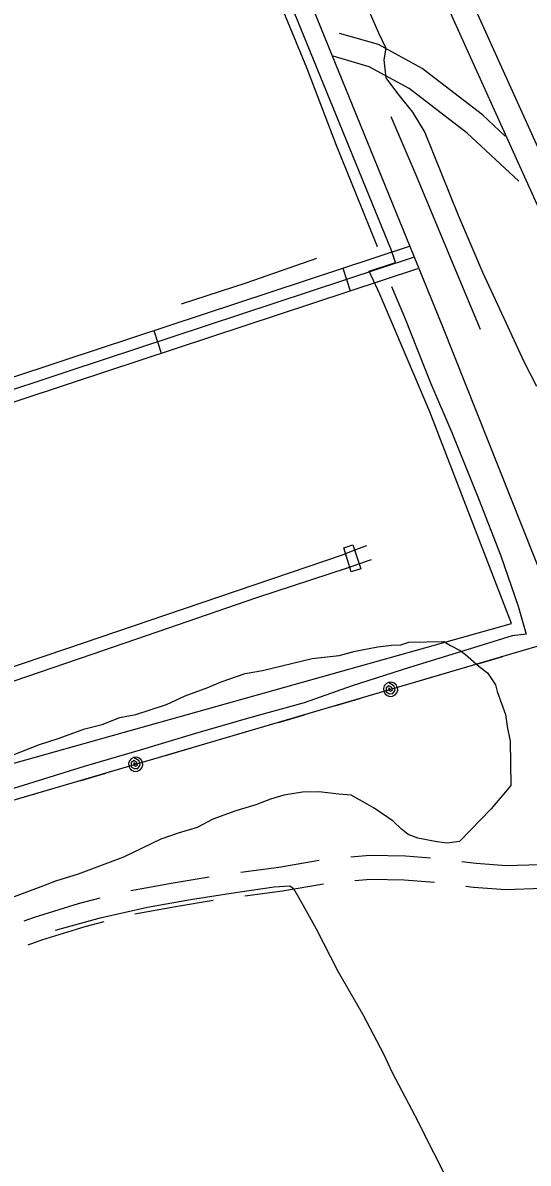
# Model space of a CAD drawing. Extents: x 3250478 to 3288318, y 788638 to 816472.
# Drawn here: x 3271328 to 3271963, y 808281 to 809714 of the extents above; entities that cross this region are included whole.
import ezdxf

# ---------------------------------------------------------------- set-up
doc = ezdxf.new("R2010")
doc.units = 0
for name, color, linetype in [('V-BLDG-OTLN', 7, 'Continuous'), ('V-LEVE-TOET', 7, 'Continuous'), ('V-ROAD-CNTR', 7, 'Continuous'), ('V-SITE-OTLN', 7, 'Continuous'), ('V-SITE-VEGE', 7, 'Continuous'), ('V-SURV-LINE', 7, 'Continuous'), ('V-TOPO-SHOR', 7, 'Continuous'), ('V-UTIL-LINE', 7, 'Continuous')]:
    doc.layers.add(name, color=color, linetype=linetype)

msp = doc.modelspace()

# ---------------------------------------------------------------- linework, layer by layer
at = {"layer": 'V-BLDG-OTLN'}
msp.add_lwpolyline([(3271753.1, 809028), (3271741.2, 809024.1), (3271731.9, 809054.5), (3271743.2, 809058.2)], close=True, dxfattribs=at)
at = {"layer": 'V-LEVE-TOET'}
msp.add_lwpolyline([(3271759.3, 809738), (3271775.2, 809701.4), (3271784.4, 809682.4), (3271782, 809667.5), (3271784.7, 809645.1), (3271799.4, 809625.2), (3271818.2, 809602.1), (3271833.6, 809576.4), (3271875.6, 809472.4), (3271905.9, 809400.8), (3271935.5, 809337.5), (3271958.2, 809288.6), (3271973.9, 809257.7)], dxfattribs=at)
at = {"layer": 'V-ROAD-CNTR'}
for p, q in [((3271730.4, 809405.8), (3271739.8, 809377.3)), ((3271493, 809327.6), (3271502.3, 809299.1))]:
    msp.add_line(p, q, dxfattribs=at)
for points in [[(3271670.9, 809786.4), (3271855.6, 809332.4), (3272212.3, 808436), (3272640.4, 807353)], [(3271934.5, 809571.9), (3271906, 809598.4), (3271830.3, 809656.8), (3271775.2, 809686.8), (3271726.5, 809700.9)], [(3271951.6, 809515.1), (3271886.6, 809575.5), (3271813.9, 809631.5), (3271763.7, 809658.9), (3271718.2, 809672.1)], [(3270864.4, 809119.2), (3271380.2, 809290.4), (3271815.5, 809433.8)], [(3271820.2, 809419.6), (3271384.9, 809276.2), (3270867.2, 809104.4)], [(3270869.9, 809089.5), (3271389.6, 809261.9), (3271824.8, 809405.3)], [(3271840.6, 808664.3), (3271809.2, 808666.8), (3271764.3, 808667.7), (3271740.8, 808665.7)], [(3271701, 808661.4), (3271650.2, 808652.6), (3271602.2, 808646.5)], [(3271980, 808656.4), (3271978.4, 808656.1), (3271935.8, 808654.9), (3271898, 808657.6), (3271880.3, 808659.9)], [(3271562.6, 808640.8), (3271517.5, 808633.2), (3271464.1, 808623.6)], [(3271845.6, 808633.8), (3271807.7, 808636.8), (3271765.3, 808637.7), (3271745.8, 808636)], [(3271706.1, 808631.8), (3271654.6, 808622.9), (3271607.2, 808616.9)], [(3271985.1, 808626.8), (3271981, 808626.2), (3271935.2, 808624.8), (3271894.9, 808627.7), (3271885.3, 808629)], [(3271425.2, 808614.1), (3271398, 808607.2), (3271342.6, 808589.8), (3271329.5, 808585.3)], [(3271567.6, 808611.2), (3271522.6, 808603.7), (3271469.1, 808594)], [(3271430.3, 808584.5), (3271406.2, 808578.3), (3271352, 808561.3), (3271334.7, 808555.3)]]:
    msp.add_lwpolyline(points, dxfattribs=at)
at = {"layer": 'V-SITE-OTLN'}
for p, q in [((3271791.9, 809428.2), (3271611.3, 809869.5)), ((3271796.8, 809412.9), (3271791.9, 809428.2)), ((3271763.5, 809402.3), (3271796.8, 809412.9)), ((3271777.2, 809373.2), (3271763.5, 809402.3)), ((3271839.8, 809225.5), (3271777.2, 809373.2)), ((3271942.4, 808959.2), (3271839.8, 809225.5)), ((3271297.5, 808778.3), (3271942.4, 808959.2))]:
    msp.add_line(p, q, dxfattribs=at)
at = {"layer": 'V-SITE-VEGE'}
for points in [[(3271406.4, 808827.1), (3271428.2, 808832.6), (3271450.1, 808841.4), (3271470.3, 808845.2), (3271508.9, 808857.7), (3271532.4, 808868.3), (3271560.9, 808879), (3271577.7, 808886), (3271607.9, 808896.7), (3271629.8, 808900.5), (3271692.1, 808915.2), (3271725.9, 808919.2), (3271746, 808924.6), (3271774.7, 808930.2), (3271791.5, 808932.2), (3271803.4, 808932.4), (3271813.4, 808936), (3271857.4, 808936.8), (3271865.9, 808931.9), (3271877.9, 808925.3), (3271884.7, 808920.4), (3271901.9, 808905.5), (3271912.2, 808897.2), (3271922.6, 808882.2), (3271924.5, 808873.8), (3271929.8, 808858.7), (3271935.1, 808845.2), (3271937.1, 808830.1), (3271940.8, 808811.5), (3271941.8, 808755.8), (3271917, 808726.6), (3271877.2, 808685.3), (3271873.8, 808685.2), (3271862, 808683.3), (3271848.5, 808684.8), (3271824.7, 808689.4), (3271812.8, 808694.2), (3271804.2, 808700.8), (3271793.9, 808710.8), (3271787.1, 808715.7), (3271769.9, 808727.3), (3271758, 808733.8), (3271740.9, 808743.6), (3271725.7, 808745), (3271700.3, 808748), (3271680, 808747.6), (3271656.4, 808743.8), (3271639.6, 808738.4), (3271621.1, 808731.3), (3271595.9, 808724.1), (3271567.3, 808713.4), (3271547.3, 808702.9), (3271523.7, 808695.7), (3271501.9, 808688.5), (3271455, 808665.7), (3271421.4, 808653.3), (3271397.9, 808644.4), (3271369.3, 808635.4), (3271350.9, 808628.3), (3271317.3, 808615.9)], [(3271314, 808793.3), (3271349.3, 808807.5), (3271372.8, 808814.7), (3271406.4, 808827.1)]]:
    msp.add_lwpolyline(points, dxfattribs=at)
at = {"layer": 'V-SURV-LINE'}
for points in [[(3272636.3, 808023.3), (3271537.2, 810454.2)], [(3271564.5, 810466.6), (3272663.7, 808035.6)]]:
    msp.add_lwpolyline(points, dxfattribs=at)
at = {"layer": 'V-TOPO-SHOR'}
for points in [[(3271601.4, 809863.5), (3271643.2, 809760), (3271684.9, 809657.9), (3271722.3, 809560.6), (3271747.3, 809498.5), (3271773.6, 809433.1)], [(3271903.7, 809328.7), (3271866.3, 809418.1), (3271822.6, 809522.7), (3271791.2, 809596.2)], [(3271697.4, 809418.1), (3271608.5, 809387.1), (3271527.5, 809360.6)], [(3271791.8, 809382.9), (3271807.9, 809344.3), (3271840.7, 809261.9), (3271867.7, 809199.5), (3271901.1, 809116.6), (3271929, 809044.3), (3271950.8, 808981.1), (3271961.1, 808945.9), (3271943.5, 808943.9), (3271889.5, 808927.2), (3271814.2, 808904), (3271742.1, 808881.1), (3271682, 808859.8), (3271611.9, 808840.2), (3271545.2, 808821.3), (3271475.9, 808800.3), (3271405.4, 808779.6), (3271316.8, 808751.9), (3271245.4, 808728.8), (3271165, 808707.3), (3271093.9, 808683.9), (3271030.7, 808664.4), (3270983.9, 808650.2)], [(3271369.3, 808573.9), (3271425.4, 808589.5), (3271484.9, 808603.1), (3271539, 808612.7), (3271595.5, 808621.5), (3271644.3, 808628.5), (3271664, 808629.6), (3271668.6, 808626.5), (3271676.5, 808612.6), (3271696.9, 808575.8), (3271724.1, 808522.4), (3271755.5, 808467.9), (3271781.5, 808418.8), (3271792.7, 808395.2), (3271821, 808340.9), (3271844.3, 808294.8), (3271871.1, 808241.3), (3271889.7, 808194.4), (3271899.6, 808162.8), (3271923.2, 808073), (3271935.7, 808022.5)]]:
    msp.add_lwpolyline(points, dxfattribs=at)
at = {"layer": 'V-UTIL-LINE'}
for p, q in [((3271745.1, 809051.5), (3271729.6, 809045.4)), ((3271760.2, 809056.9), (3271745.1, 809051.5)), ((3271729.6, 809045.4), (3271509, 808970.3)), ((3271751.7, 809034.5), (3271735.8, 809029)), ((3271766, 809039.5), (3271751.7, 809034.5)), ((3271735.8, 809029), (3271622, 808991.4)), ((3271622, 808991.4), (3271510.3, 808952.9)), ((3271509, 808970.3), (3271383.3, 808927.5)), ((3271510.3, 808952.9), (3271415, 808920.5)), ((3271383.3, 808927.5), (3271252.5, 808883.3)), ((3271415, 808920.5), (3271299.3, 808881))]:
    msp.add_line(p, q, dxfattribs=at)
for points in [[(3275487, 809650.6), (3272506.1, 809086.8), (3270104.1, 808381.1), (3268978.3, 807997.7), (3267896, 807624.2)], [(3271899, 808908.4), (3271931.7, 808918)], [(3271828, 808887.6), (3271860.7, 808897.2)], [(3271790.6, 808876.6), (3271788.4, 808878.4), (3271788.2, 808876.1), (3271790.4, 808874.4), (3271793.1, 808875.5), (3271792.3, 808878.8), (3271788.2, 808881.2), (3271785, 808878.4), (3271785.1, 808873.5), (3271789, 808871.1), (3271793.5, 808871.4), (3271796.2, 808875.4), (3271794.9, 808880.8), (3271788.1, 808885.2), (3271785, 808883.6), (3271782.7, 808880.9), (3271781.7, 808877.5), (3271782, 808874), (3271783.6, 808870.9), (3271786.3, 808868.7), (3271789.6, 808867.6), (3271793.1, 808867.9), (3271796.3, 808869.6), (3271798.5, 808872.3), (3271799.6, 808875.6), (3271799.2, 808879.1), (3271797.6, 808882.2), (3271794.9, 808884.5), (3271791.6, 808885.5), (3271788.1, 808885.2)], [(3271720.6, 808856), (3271753.2, 808865.6)], [(3271649.6, 808835.1), (3271682.2, 808844.7)], [(3271578.6, 808814.3), (3271611.2, 808823.9)], [(3271470.2, 808782.4), (3271467.9, 808784.2), (3271467.8, 808781.9), (3271469.9, 808780.2), (3271472.6, 808781.4), (3271471.8, 808784.7), (3271467.8, 808787), (3271464.6, 808784.2), (3271464.6, 808779.4), (3271468.5, 808777), (3271473, 808777.3), (3271475.7, 808781.3), (3271474.5, 808786.6), (3271467.6, 808791.1), (3271464.5, 808789.4), (3271462.3, 808786.7), (3271461.2, 808783.4), (3271461.5, 808779.9), (3271463.1, 808776.8), (3271465.8, 808774.5), (3271469.2, 808773.5), (3271472.7, 808773.8), (3271475.8, 808775.4), (3271478.1, 808778.1), (3271479.1, 808781.5), (3271478.8, 808785), (3271477.2, 808788.1), (3271474.5, 808790.3), (3271471.1, 808791.4), (3271467.6, 808791.1)], [(3271507.6, 808793.4), (3271540.2, 808803)], [(3271400.1, 808761.8), (3271432.7, 808771.4)], [(3271329.1, 808741), (3271361.8, 808750.6)]]:
    msp.add_lwpolyline(points, dxfattribs=at)

doc.saveas('drawing.dxf')
